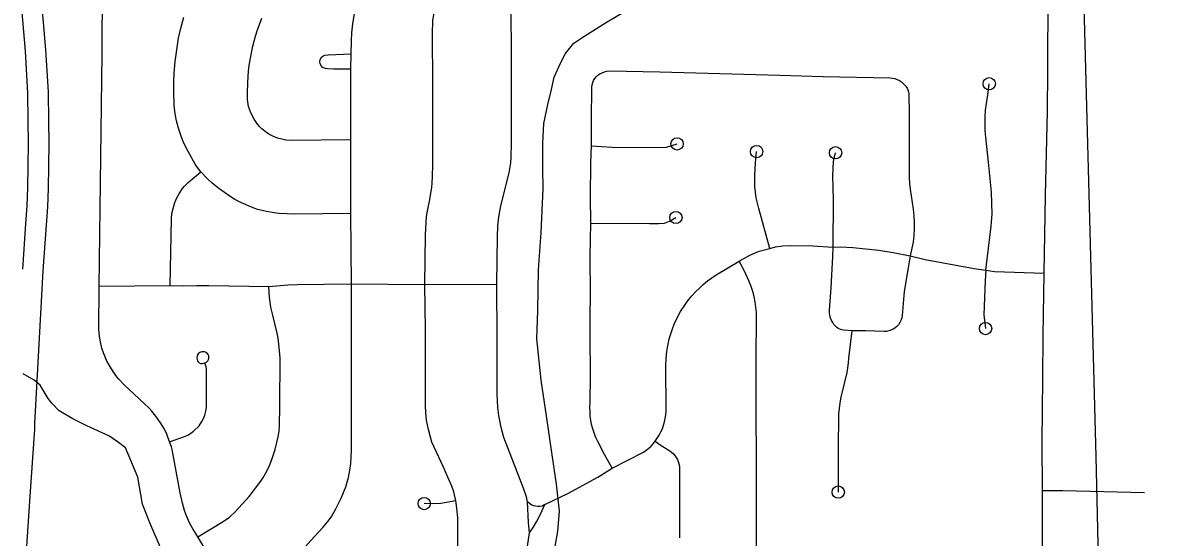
# Model space of a CAD drawing. Extents: x -19 to 366, y -4 to 359.
# Drawn here: x 148.476 to 149.352, y 192.818 to 193.214 of the extents above; entities that cross this region are included whole.
import ezdxf

# ---------------------------------------------------------------- set-up
doc = ezdxf.new("R2010")
doc.units = 0
for name, color, linetype in [('Level 19', 7, 'Continuous'), ('Level 33', 7, 'Continuous'), ('Level 35', 7, 'Continuous'), ('Level 60', 7, 'Continuous')]:
    doc.layers.add(name, color=color, linetype=linetype)

msp = doc.modelspace()

# ---------------------------------------------------------------- linework, layer by layer
at = {"layer": 'Level 19'}
for points in [[(148.49138, 193.02327), (148.49393, 193.05829), (148.49485, 193.07246), (148.49538, 193.08667), (148.49574, 193.10401), (148.49586, 193.12129), (148.49576, 193.13841), (148.49548, 193.16088), (148.49342, 193.1934), (148.49138, 193.21746), (148.48967, 193.2375), (148.48708, 193.26312), (148.48463, 193.28072), (148.48087, 193.30488), (148.47569, 193.33434), (148.47387, 193.34375), (148.46392, 193.3888), (148.45811, 193.41579), (148.45197, 193.4443), (148.45175, 193.44555), (148.44443, 193.47837), (148.43534, 193.51502), (148.41947, 193.58703)], [(148.40371, 193.58373), (148.41966, 193.51134), (148.42876, 193.47468), (148.43596, 193.44238), (148.43617, 193.44119), (148.44237, 193.4124), (148.44819, 193.38537), (148.4581, 193.34048), (148.45986, 193.33141), (148.46498, 193.30225), (148.4687, 193.27837), (148.4711, 193.2612), (148.47364, 193.23601), (148.47534, 193.21609), (148.47737, 193.19221), (148.47939, 193.16027), (148.47966, 193.13827), (148.47976, 193.1213), (148.47965, 193.10423), (148.47929, 193.08713), (148.47877, 193.07328), (148.47787, 193.0594), (148.47533, 193.02444)], [(148.47315, 192.69893), (148.47498, 192.7374), (148.47772, 192.79564), (148.48131, 192.84992), (148.48485, 192.9014), (148.485, 192.90586), (148.49078, 193.01381), (148.49138, 193.02327)]]:
    msp.add_lwpolyline(points, dxfattribs=at)
at = {"layer": 'Level 33'}
for points in [[(148.53441, 193.01124), (148.53505, 193.07114), (148.5367, 193.19021), (148.53695, 193.24266), (148.53726, 193.25297), (148.53777, 193.25789), (148.53851, 193.26178), (148.53949, 193.26536), (148.54079, 193.26862), (148.54321, 193.27326), (148.54915, 193.28221), (148.55181, 193.28494)], [(148.78497, 193.01235), (148.78535, 193.05092), (148.78578, 193.06044), (148.78626, 193.06512), (148.78706, 193.07056), (148.78841, 193.07695), (148.79021, 193.08728), (148.79058, 193.09083), (148.79078, 193.09587), (148.79091, 193.10494), (148.79091, 193.16759), (148.7907, 193.20541), (148.79113, 193.21623), (148.7917, 193.22015), (148.79254, 193.22379), (148.79439, 193.23022), (148.79598, 193.23482), (148.79844, 193.24035), (148.80238, 193.2479), (148.81004, 193.26513)], [(148.72818, 193.19023), (148.72838, 193.20024), (148.72876, 193.20631), (148.72946, 193.2132), (148.73049, 193.21975), (148.7313, 193.2235), (148.73265, 193.22829), (148.73845, 193.24597)], [(148.84015, 193.01258), (148.84075, 193.05001), (148.84105, 193.0574), (148.84144, 193.0626), (148.8422, 193.0675), (148.84339, 193.07336), (148.84968, 193.09852), (148.85093, 193.10645), (148.8513, 193.11062), (148.85153, 193.12135), (148.85158, 193.17031), (148.85114, 193.24422)], [(149.26117, 193.02142), (149.26215, 193.0811), (149.26374, 193.14602), (149.26401, 193.1772), (149.26427, 193.23739)], [(148.61255, 193.09935), (148.60991, 193.10284), (148.60828, 193.10533), (148.60282, 193.11499), (148.59932, 193.12207), (148.59712, 193.12754), (148.5953, 193.13304), (148.5938, 193.13863), (148.59277, 193.14395), (148.5922, 193.15033), (148.59187, 193.16141), (148.59185, 193.1692), (148.59209, 193.1754), (148.59286, 193.1842), (148.59401, 193.19326), (148.5955, 193.20226), (148.59693, 193.20889), (148.59956, 193.21849)], [(148.72803, 193.12401), (148.68224, 193.12353), (148.67809, 193.12388), (148.67482, 193.12446), (148.6716, 193.12541), (148.66846, 193.12666), (148.66552, 193.12815), (148.66342, 193.12944), (148.65959, 193.13244), (148.65786, 193.13414), (148.65629, 193.13597), (148.65356, 193.13999), (148.65103, 193.14485), (148.64992, 193.14764), (148.64932, 193.14972), (148.64859, 193.1551), (148.64836, 193.16024), (148.64867, 193.16818), (148.64919, 193.17685), (148.64972, 193.18131), (148.65047, 193.18572), (148.65262, 193.19601), (148.65459, 193.20374), (148.65617, 193.20869), (148.65943, 193.21764)], [(148.72796, 193.17849), (148.7148, 193.17844), (148.70989, 193.1786), (148.70844, 193.17883), (148.70662, 193.17956), (148.70589, 193.18003), (148.70533, 193.18065), (148.70437, 193.18247), (148.70418, 193.18407), (148.70446, 193.1858), (148.70531, 193.18754), (148.70637, 193.18848), (148.70805, 193.18926), (148.71044, 193.18955), (148.72818, 193.19023)], [(148.72796, 193.17849), (148.72818, 193.19023)], [(148.72803, 193.12401), (148.72796, 193.17849)], [(148.91312, 193.1193), (148.91308, 193.13952), (148.91327, 193.16468), (148.91351, 193.1664), (148.914, 193.16808), (148.91469, 193.16968), (148.91561, 193.17117), (148.91671, 193.17252), (148.91798, 193.1737), (148.91951, 193.17481), (148.92116, 193.17571), (148.92292, 193.17639), (148.92475, 193.17682), (148.92662, 193.17701), (148.9657, 193.17626), (149.05797, 193.17383), (149.09123, 193.17274), (149.14282, 193.17176), (149.14462, 193.17157), (149.14641, 193.17116), (149.14816, 193.17054), (149.1498, 193.16973), (149.15134, 193.16872), (149.15387, 193.16645), (149.15488, 193.16522), (149.1557, 193.16388), (149.15636, 193.16245), (149.15686, 193.16095), (149.15714, 193.15939), (149.15731, 193.14411), (149.15725, 193.09951), (149.15734, 193.095), (149.15766, 193.09051), (149.15817, 193.08603), (149.16036, 193.07073), (149.16089, 193.06564), (149.16116, 193.06053), (149.16115, 193.05542), (149.1609, 193.05031), (149.16037, 193.04522), (149.15821, 193.03487)], [(149.21641, 193.02374), (149.22034, 193.05761), (149.22106, 193.06687), (149.22058, 193.08386), (149.21833, 193.10676), (149.21623, 193.12618), (149.21586, 193.13134), (149.21573, 193.1365), (149.21581, 193.14167), (149.21616, 193.14682), (149.21674, 193.15196), (149.21779, 193.1587), (149.21889, 193.16722)], [(148.72795, 193.06726), (148.72803, 193.12401)], [(148.91265, 193.05987), (148.91225, 193.0801), (148.91249, 193.10623), (148.91312, 193.1193)], [(148.91312, 193.1193), (148.92882, 193.11851), (148.96393, 193.11804), (148.97082, 193.11836), (148.97882, 193.12087)], [(149.05017, 193.04049), (149.0416, 193.07107), (149.0406, 193.07524), (149.03979, 193.07946), (149.03919, 193.08372), (149.03877, 193.088), (149.0386, 193.0923), (149.03863, 193.0966), (149.03915, 193.1063), (149.04005, 193.11495)], [(149.09881, 193.04136), (149.09904, 193.07815), (149.09863, 193.0963), (149.09921, 193.10725), (149.10071, 193.11414)], [(148.58891, 193.01167), (148.59002, 193.06328), (148.59037, 193.06746), (148.5912, 193.07124), (148.5927, 193.07585), (148.59425, 193.07942), (148.59611, 193.08287), (148.59858, 193.08662), (148.60011, 193.08843), (148.60282, 193.09124), (148.61255, 193.09935)], [(148.72795, 193.06726), (148.68486, 193.06688), (148.679, 193.06707), (148.67267, 193.06746), (148.66896, 193.06793), (148.66298, 193.06898), (148.65628, 193.07054), (148.65166, 193.07218), (148.64398, 193.07553), (148.63869, 193.07817), (148.63515, 193.08032), (148.62648, 193.08664), (148.62141, 193.09061), (148.61764, 193.09412), (148.61255, 193.09935)], [(148.72842, 193.01286), (148.72795, 193.06726)], [(148.91265, 193.05987), (148.95768, 193.0596), (148.9649, 193.05968), (148.96925, 193.06002), (148.97302, 193.0615), (148.97793, 193.06427)], [(148.929, 192.87134), (148.92293, 192.88188), (148.91755, 192.89229), (148.91617, 192.89537), (148.91497, 192.89852), (148.91397, 192.90174), (148.91314, 192.90502), (148.91252, 192.90834), (148.91211, 192.91168), (148.91189, 192.91505), (148.91186, 192.91843), (148.91204, 192.9218), (148.9122, 192.94266), (148.91202, 192.97339), (148.91211, 192.98745), (148.9122, 193.00511), (148.91204, 193.03417), (148.91265, 193.05987)], [(149.02659, 193.03072), (149.03479, 193.03526), (149.04204, 193.0383), (149.05017, 193.04049)], [(149.05017, 193.04049), (149.05444, 193.04171), (149.06006, 193.04237), (149.06575, 193.04271), (149.08336, 193.04234), (149.09881, 193.04136)], [(149.11326, 192.97705), (149.10692, 192.97758), (149.10545, 192.97783), (149.10401, 192.9783), (149.10267, 192.97896), (149.10143, 192.97982), (149.10034, 192.98086), (149.0994, 192.98204), (149.09865, 192.98335), (149.0977, 192.98512), (149.09696, 192.987), (149.09642, 192.98894), (149.09613, 192.99094), (149.09607, 192.99296), (149.09731, 193.0101), (149.0986, 193.03416), (149.09881, 193.04136)], [(149.09881, 193.04136), (149.10451, 193.04168), (149.11412, 193.04108), (149.12397, 193.04022), (149.13398, 193.03909), (149.14497, 193.03742), (149.15821, 193.03487)], [(149.15821, 193.03487), (149.15645, 193.0256), (149.15342, 193.00737), (149.15208, 192.98883), (149.15167, 192.98693), (149.15104, 192.9851), (149.15014, 192.98337), (149.14905, 192.98176), (149.14774, 192.98032), (149.14638, 192.9792), (149.14492, 192.97826), (149.14333, 192.97751), (149.14169, 192.97695), (149.13997, 192.97659), (149.13822, 192.97645), (149.12366, 192.97702), (149.11326, 192.97705)], [(149.15821, 193.03487), (149.16953, 193.032), (149.20744, 193.02489), (149.21641, 193.02374)], [(148.96195, 192.89223), (148.96364, 192.89451), (148.96509, 192.89678), (148.96641, 192.89922), (148.96754, 192.90174), (148.96848, 192.90434), (148.96926, 192.907), (148.96981, 192.90971), (148.97018, 192.91246), (148.97036, 192.91522), (148.97026, 192.95088), (148.97038, 192.95491), (148.97069, 192.95893), (148.97121, 192.96292), (148.97192, 192.96689), (148.97282, 192.97081), (148.97393, 192.97469), (148.97522, 192.9785), (148.97671, 192.98224), (148.97838, 192.98591), (148.98154, 192.99181), (148.98523, 192.99751), (148.98769, 193.00083), (148.99032, 193.00402), (148.99307, 193.00708), (148.99599, 193.01), (148.99903, 193.01278), (149.00222, 193.0154), (149.00551, 193.01787), (149.00895, 193.02017), (149.02659, 193.03072)], [(149.04058, 192.70639), (149.04015, 192.71759), (149.03974, 192.95611), (149.03993, 192.98698), (149.03982, 192.99127), (149.03949, 192.99535), (149.03889, 192.99941), (149.03808, 193.00342), (149.03702, 193.00737), (149.03574, 193.01126), (149.03421, 193.01506), (149.03045, 193.02338), (149.02659, 193.03072)], [(149.21641, 193.02374), (149.21581, 193.01581), (149.21476, 192.98927), (149.21607, 192.97877)], [(149.21641, 193.02374), (149.22309, 193.02275), (149.26117, 193.02142)], [(149.25983, 192.85415), (149.2597, 192.89159), (149.25982, 192.91595), (149.26003, 192.94069), (149.26033, 192.97339), (149.26117, 193.02142)], [(148.58839, 192.89154), (148.58634, 192.89744), (148.58454, 192.9014), (148.5816, 192.9063), (148.57802, 192.91127), (148.57494, 192.91516), (148.57271, 192.91767), (148.56916, 192.92075), (148.55363, 192.93543), (148.5494, 192.93999), (148.54728, 192.94259), (148.54518, 192.94565), (148.54041, 192.95383), (148.53781, 192.96001), (148.53654, 192.96365), (148.53531, 192.96852), (148.53465, 192.97303), (148.53427, 192.97845), (148.53441, 193.01124)], [(148.58891, 193.01167), (148.53441, 193.01124)], [(148.66494, 193.01095), (148.61885, 193.0116), (148.60942, 193.01164), (148.59924, 193.01146), (148.58891, 193.01167)], [(148.61025, 192.81861), (148.62973, 192.83024), (148.63464, 192.83376), (148.63897, 192.83786), (148.64985, 192.8495), (148.65873, 192.8614), (148.66027, 192.86372), (148.66232, 192.8673), (148.66478, 192.87208), (148.66651, 192.87605), (148.66807, 192.88028), (148.66973, 192.88568), (148.67113, 192.89109), (148.67204, 192.89546), (148.67272, 192.8998), (148.67306, 192.90403), (148.67347, 192.91903), (148.67348, 192.95589), (148.67288, 192.96459), (148.67204, 192.97149), (148.67136, 192.97521), (148.66759, 192.99025), (148.66649, 192.99538), (148.66541, 193.00306), (148.66494, 193.01095)], [(148.72842, 193.01286), (148.68691, 193.0125), (148.67961, 193.01212), (148.66494, 193.01095)], [(148.68226, 192.79915), (148.69728, 192.81582), (148.70648, 192.82568), (148.71023, 192.83027), (148.71275, 192.83371), (148.71652, 192.83995), (148.72058, 192.84836), (148.72402, 192.85692), (148.72493, 192.8598), (148.72603, 192.86414), (148.72709, 192.86982), (148.72788, 192.87505), (148.72824, 192.87959), (148.72848, 192.88513), (148.72842, 193.01286)], [(148.78497, 193.01235), (148.72842, 193.01286)], [(148.84015, 193.01258), (148.78497, 193.01235)], [(148.80861, 192.84611), (148.80705, 192.85322), (148.80557, 192.85753), (148.80335, 192.86267), (148.79909, 192.87203), (148.79027, 192.89146), (148.78912, 192.89511), (148.78756, 192.90121), (148.78621, 192.90841), (148.78554, 192.91403), (148.78528, 192.91985), (148.78543, 192.97799), (148.78497, 193.01235)], [(148.86391, 192.84541), (148.86294, 192.84921), (148.86089, 192.85527), (148.84573, 192.89504), (148.8436, 192.90277), (148.84242, 192.90799), (148.84176, 192.91183), (148.84113, 192.91799), (148.84049, 192.9283), (148.84061, 192.97175), (148.84015, 193.01258)], [(149.11326, 192.97705), (149.11074, 192.95613), (149.1105, 192.9524), (149.11002, 192.94868), (149.10937, 192.945), (149.10482, 192.92595), (149.10408, 192.92162), (149.1035, 192.91726), (149.10311, 192.91288), (149.10291, 192.90848), (149.10279, 192.89018), (149.10284, 192.85291)], [(148.61565, 192.95246), (148.61689, 192.95296), (148.61795, 192.95401), (148.61853, 192.95493), (148.61872, 192.95567), (148.61878, 192.95688), (148.61863, 192.95793), (148.61825, 192.95888), (148.6171, 192.96015), (148.61628, 192.96066), (148.61547, 192.96091), (148.61343, 192.96089), (148.61172, 192.96034), (148.61046, 192.95945), (148.60966, 192.95802), (148.6095, 192.95602), (148.61011, 192.95392), (148.61058, 192.95316), (148.61122, 192.95254), (148.61259, 192.95189), (148.61358, 192.95185), (148.61565, 192.95246)], [(148.58839, 192.89154), (148.60001, 192.89576), (148.60258, 192.89687), (148.605, 192.89818), (148.60695, 192.89974), (148.61125, 192.90386), (148.61343, 192.90719), (148.61466, 192.90954), (148.61562, 192.91209), (148.61643, 192.91517), (148.61689, 192.91804), (148.61703, 192.92066), (148.61692, 192.94806), (148.61673, 192.94939), (148.61565, 192.95246)], [(148.61025, 192.81861), (148.60657, 192.82463), (148.60396, 192.82936), (148.60146, 192.83476), (148.59996, 192.83882), (148.59852, 192.84436), (148.59678, 192.85237), (148.59064, 192.88582), (148.59006, 192.88789), (148.58839, 192.89154)], [(148.929, 192.87134), (148.95311, 192.88375), (148.95518, 192.88509), (148.95712, 192.88663), (148.95892, 192.88834), (148.96052, 192.89021), (148.96195, 192.89223)], [(148.96195, 192.89223), (148.96583, 192.88936), (148.97321, 192.88476), (148.97467, 192.88368), (148.97598, 192.88245), (148.97718, 192.88109), (148.9782, 192.87961), (148.97908, 192.87803), (148.97979, 192.87637), (148.98031, 192.87464), (148.98065, 192.87286), (148.98078, 192.87106), (148.98069, 192.81782)], [(148.87709, 192.8433), (148.89478, 192.85199), (148.91786, 192.86445), (148.929, 192.87134)], [(149.26077, 192.72687), (149.26079, 192.74194), (149.2608, 192.75041), (149.25987, 192.75477), (149.25984, 192.82371), (149.25983, 192.85415)], [(149.25983, 192.85415), (149.27548, 192.85406), (149.33841, 192.8526)], [(148.80861, 192.84611), (148.79723, 192.84405), (148.79148, 192.84384), (148.78437, 192.84409)], [(148.81005, 192.78855), (148.81019, 192.83294), (148.80974, 192.83835), (148.80894, 192.8447), (148.80861, 192.84611)], [(148.86547, 192.82159), (148.86471, 192.82961), (148.86391, 192.84541)], [(148.87709, 192.8433), (148.87502, 192.84215), (148.87339, 192.84191), (148.87176, 192.84188), (148.87012, 192.84206), (148.86854, 192.84246), (148.86701, 192.84306), (148.86556, 192.84386), (148.86391, 192.84541)], [(148.86547, 192.82159), (148.86814, 192.82573), (148.87065, 192.82998), (148.87298, 192.83433), (148.87512, 192.83877), (148.87709, 192.8433)], [(148.6647, 192.7593), (148.65662, 192.761), (148.65282, 192.76232), (148.64907, 192.76395), (148.6464, 192.76536), (148.64452, 192.76664), (148.64065, 192.77007), (148.63906, 192.7717), (148.63673, 192.77448), (148.63452, 192.77773), (148.61025, 192.81861)], [(148.85993, 192.78838), (148.86298, 192.80588), (148.86547, 192.82159)]]:
    msp.add_lwpolyline(points, dxfattribs=at)
for centre in [(149.21889, 193.16722), (148.97882, 193.12087), (149.04005, 193.11495), (149.10071, 193.11414), (148.97793, 193.06427), (149.21607, 192.97877), (149.10284, 192.85291), (148.78437, 192.84409)]:
    msp.add_circle(centre, 0.00473, dxfattribs=at)
at = {"layer": 'Level 35'}
for points in [[(148.88424, 192.80707), (148.88721, 192.82254), (148.88847, 192.83815), (148.88617, 192.85899), (148.88269, 192.8815), (148.87842, 192.91158), (148.87423, 192.93901), (148.87105, 192.97084), (148.87176, 192.9927), (148.8722, 193.02406), (148.87423, 193.05261), (148.87574, 193.08628), (148.87566, 193.10223), (148.8755, 193.12123), (148.87639, 193.13664), (148.87939, 193.15116), (148.88229, 193.16264), (148.88428, 193.17238), (148.88821, 193.18085), (148.89269, 193.19009), (148.89947, 193.19845), (148.90709, 193.2036), (148.92386, 193.21395), (148.94585, 193.2271)], [(148.58201, 192.80912), (148.57329, 192.8292), (148.56776, 192.84367), (148.56414, 192.86447), (148.55459, 192.887), (148.54935, 192.89122), (148.54239, 192.89597), (148.52491, 192.90403), (148.51415, 192.90924), (148.50374, 192.91541), (148.49788, 192.92133), (148.49531, 192.92505), (148.48915, 192.93514), (148.48448, 192.93919), (148.47601, 192.94389)]]:
    msp.add_lwpolyline(points, dxfattribs=at)
at = {"layer": 'Level 60'}
for points in [[(154.11585, 1.87092), (153.9063, 10.48743), (153.69602, 19.10409), (153.48501, 27.72087), (153.27327, 36.3378), (153.0608, 44.95486), (152.84759, 53.57206), (152.63366, 62.1894), (152.419, 70.80688), (152.20362, 79.42449), (151.98751, 88.04225), (151.77068, 96.66014), (151.55312, 105.27817), (151.33484, 113.89634), (151.11584, 122.51465), (150.89612, 131.13311), (150.67568, 139.7517), (150.45452, 148.37043), (150.23264, 156.98931), (150.01005, 165.60832), (149.78674, 174.22748), (149.56272, 182.84677), (149.33799, 191.46621), (149.11254, 200.0858), (148.88638, 208.70552), (148.65952, 217.32539), (148.43194, 225.9454), (148.20366, 234.56555), (147.97466, 243.18584), (147.74497, 251.80628), (147.51457, 260.42687), (147.28346, 269.04759), (147.05165, 277.66846), (146.81914, 286.28948), (146.58593, 294.91064), (146.35202, 303.53194), (146.11742, 312.15339), (145.88211, 320.77499), (145.64611, 329.39673), (145.40941, 338.01861), (145.17202, 346.64065)], [(0, 189.51617), (7.11214, 189.52059), (14.22427, 189.53386), (21.33637, 189.55597), (28.44845, 189.58693), (35.56048, 189.62672), (42.67245, 189.67537), (49.78436, 189.73285), (56.89619, 189.79918), (64.00793, 189.87436), (71.11958, 189.95838), (78.23111, 190.05124), (85.34253, 190.15294), (92.45381, 190.26349), (99.56495, 190.38288), (106.67593, 190.51112), (113.78675, 190.6482), (120.89739, 190.79412), (128.00785, 190.94888), (135.11811, 191.11248), (142.22816, 191.28493), (149.33799, 191.46621), (156.44759, 191.65634), (163.55694, 191.85531), (170.66605, 192.06312), (177.77489, 192.27977), (184.88345, 192.50526), (191.99173, 192.73959), (199.09971, 192.98276), (206.20739, 193.23477), (213.31474, 193.49561), (220.42177, 193.7653), (227.52845, 194.04382), (234.63479, 194.33118), (241.74076, 194.62738), (248.84635, 194.93241), (255.95157, 195.24628), (263.05638, 195.56898), (270.16079, 195.90052), (277.26478, 196.24089), (284.36834, 196.5901), (291.47147, 196.94814), (298.57414, 197.31501), (305.67635, 197.69072), (312.77809, 198.07525), (319.87934, 198.46862), (326.9801, 198.87082), (334.08035, 199.28185), (341.18009, 199.7017)]]:
    msp.add_spline(points, degree=3, dxfattribs=at)

doc.saveas('drawing.dxf')
